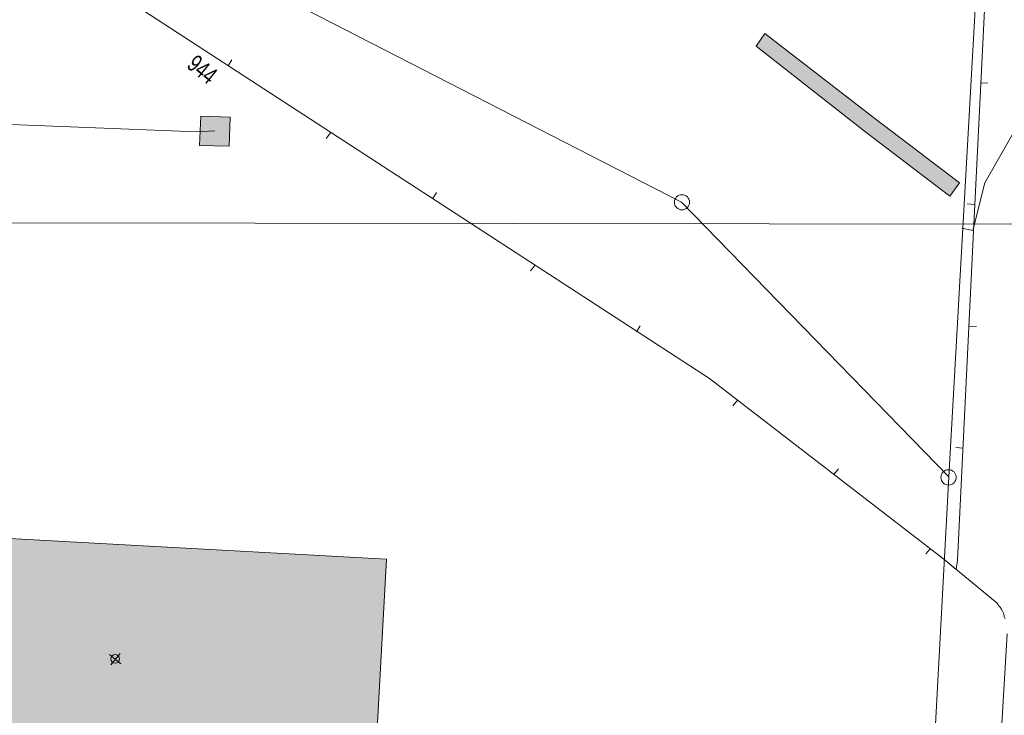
# Model space of a CAD drawing. Header units: metres. Extents: x -740 to 758, y -633 to 854.
# Tile 852 of 1056: x 158 to 198, y 219 to 247. Entities that reach past the tile are written whole.
import ezdxf

# ---------------------------------------------------------------- set-up
doc = ezdxf.new("R2010")
doc.units = ezdxf.units.M
doc.header["$MEASUREMENT"] = 0
for name, color, linetype in [('Grundkarte.LOVION', 7, 'Continuous'), ('Telko.LOVION', 7, 'Continuous'), ('ViewBounds.LOVION', 7, 'Continuous')]:
    doc.layers.add(name, color=color, linetype=linetype)
doc.styles.add('ERSTELLTER_STIL_1', font='arial.ttf')

msp = doc.modelspace()

# ---------------------------------------------------------------- hatches: boundary and pattern name
at = {"layer": 'Grundkarte.LOVION', "linetype": 'Continuous', "lineweight": 18}
for points in [[(196.484, 240.575), (193.004, 243.22), (188.495, 246.71), (188.131, 246.202), (192.581, 242.706), (196.093, 240.034)], [(172.278, 212.761), (172.296, 213.176), (172.961, 225.123), (130.498, 227.444), (129.815, 215.082)]]:
    msp.add_hatch(color=254, dxfattribs=at).paths.add_polyline_path(points)
at = {"layer": 'Telko.LOVION', "linetype": 'Continuous', "lineweight": 13}
msp.add_hatch(color=7, dxfattribs=at).paths.add_polyline_path([(166.531, 243.277), (165.329, 243.322), (165.284, 242.121), (166.499, 242.092)])

# ---------------------------------------------------------------- linework, layer by layer
at = {"layer": 'Grundkarte.LOVION', "color": 8, "linetype": 'Continuous', "lineweight": 18}
for points in [[(133.25, 266.106), (134.081, 266.069), (162.013, 264.544), (173.005, 263.964), (177.506, 272.65), (197.93, 262.056), (197.26, 250.168), (196.039, 228.502), (185.064, 239.784), (168.601, 248.253), (132.495, 250.249)], [(172.278, 212.761), (129.815, 215.082), (130.498, 227.444), (172.961, 225.123), (172.296, 213.176)]]:
    msp.add_lwpolyline(points, close=True, dxfattribs=at)
for points in [[(133.25, 266.106), (134.081, 266.069), (162.013, 264.544), (173.005, 263.964), (197.26, 250.168), (196.039, 228.502), (185.064, 239.784), (168.601, 248.253), (132.495, 250.249), (120.704, 250.84)], [(133.25, 266.106), (132.495, 250.249), (120.704, 250.84), (132.495, 250.249), (168.601, 248.253), (185.064, 239.784), (196.039, 228.502), (190.142, 118.924)], [(190.142, 118.924), (127.635, 122.211), (190.142, 118.924), (189.923, 115.119), (177.736, 115.819), (170.212, 116.295), (135.862, 115.449), (170.212, 116.295), (177.736, 115.819), (189.923, 115.119), (193.088, 71.863), (193.358, 68.195), (193.088, 71.863), (189.923, 115.119), (190.142, 118.924), (196.039, 228.502), (197.26, 250.168), (197.93, 262.056), (220.091, 250.627)], [(196.352, 224.691), (196.403, 225.08), (197.028, 238.027), (197.68, 251.007)], [(132.495, 250.249), (161.343, 248.725), (186.216, 232.537), (195.838, 225.113), (196.352, 224.691)], [(250.702, 212.33), (247.134, 216.178), (243.126, 225.126), (238.71, 226.763), (236.505, 227.552), (233.995, 228.43), (228.956, 230.095), (218.544, 236.23), (208.596, 242.144), (200.975, 246.63), (197.517, 240.587), (197.03, 238.619), (196.576, 238.722)], [(166.611, 245.634), (166.458, 245.383)], [(197.649, 244.679), (197.383, 244.683)], [(170.473, 242.406), (170.658, 242.631)], [(175.005, 240.189), (174.852, 239.938)], [(196.804, 239.72), (197.102, 239.69)], [(178.867, 236.961), (179.052, 237.186)], [(183.373, 234.712), (183.22, 234.461)], [(197.179, 234.673), (196.854, 234.671)], [(187.182, 231.42), (187.367, 231.645)], [(196.334, 229.713), (196.632, 229.683)], [(191.514, 228.828), (191.329, 228.603)], [(195.107, 225.337), (195.292, 225.562)], [(198.353, 222.67), (198.315, 222.755), (198.303, 222.872), (198.228, 223.042), (198.158, 223.153), (198.093, 223.206), (198.023, 223.317), (195.838, 225.113)], [(198.409, 207.277), (198.246, 207.733), (197.868, 208.583), (197.705, 209.04), (198.083, 216.052), (198.442, 222.058)]]:
    msp.add_lwpolyline(points, dxfattribs=at)
at = {"layer": 'Grundkarte.LOVION', "color": 253, "linetype": 'Continuous', "lineweight": 18}
msp.add_lwpolyline([(120.704, 250.84), (132.495, 250.249), (168.601, 248.253), (185.064, 239.784), (196.039, 228.502), (197.26, 250.168), (201.002, 246.662), (208.596, 242.144), (218.544, 236.23), (228.956, 230.095), (233.995, 228.43), (236.505, 227.552), (238.71, 226.763), (243.126, 225.126), (247.134, 216.178), (250.702, 212.33), (253.873, 204.985), (255.865, 205.771), (280.32, 144.587), (283.263, 137.161), (282.041, 136.657), (286.884, 125.515)], dxfattribs=at)
at = {"layer": 'Grundkarte.LOVION', "color": 7, "linetype": 'Continuous', "lineweight": 13}
msp.add_lwpolyline([(196.484, 240.575), (196.093, 240.034), (192.581, 242.706), (188.131, 246.202), (188.495, 246.71), (193.004, 243.22)], close=True, dxfattribs=at)
at = {"layer": 'Grundkarte.LOVION', "color": 9, "linetype": 'Continuous', "lineweight": 18}
for centre, radius in [((185.089, 239.782), 0.312), ((196.036, 228.48), 0.314)]:
    msp.add_circle(centre, radius, dxfattribs=at)
at = {"layer": 'Telko.LOVION', "color": 1, "linetype": 'Continuous', "lineweight": 18}
msp.add_lwpolyline([(165.906, 242.713), (165.171, 242.671), (131.139, 244.014), (130.402, 244.296), (129.666, 244.416), (116.055, 245.184)], dxfattribs=at)
at = {"layer": 'Telko.LOVION', "color": 7, "linetype": 'Continuous', "lineweight": 13}
msp.add_lwpolyline([(166.531, 243.277), (166.499, 242.092), (165.284, 242.121), (165.329, 243.322)], close=True, dxfattribs=at)
msp.add_lwpolyline([(166.531, 243.277), (166.499, 242.092), (165.284, 242.121), (165.329, 243.322)], close=True, dxfattribs=at)
at = {"layer": 'Telko.LOVION', "color": 9, "linetype": 'Continuous', "lineweight": 18}
for points in [[(161.581, 221.202), (162.047, 220.819)], [(161.637, 220.779), (162.02, 221.245)]]:
    msp.add_lwpolyline(points, dxfattribs=at)
msp.add_circle((161.818, 221.02), 0.178, dxfattribs=at)
at = {"layer": 'ViewBounds.LOVION', "color": 1, "linetype": 'Continuous', "lineweight": 18}
msp.add_lwpolyline([(528.379, 238.399), (527.852, -123.837), (-505.561, -122.336), (-505.035, 239.901)], close=True, dxfattribs=at)

# ---------------------------------------------------------------- texts
at = {"layer": 'Telko.LOVION', "color": 7, "linetype": 'Continuous', "lineweight": 13, "insert": (164.704, 245.337), "char_height": 0.71141, "attachment_point": 7, "rotation": 320.5831, "style": 'ERSTELLTER_STIL_1'}
msp.add_mtext('{\\A1;\\W0.71557x;944}', dxfattribs=at)

doc.saveas('drawing.dxf')
